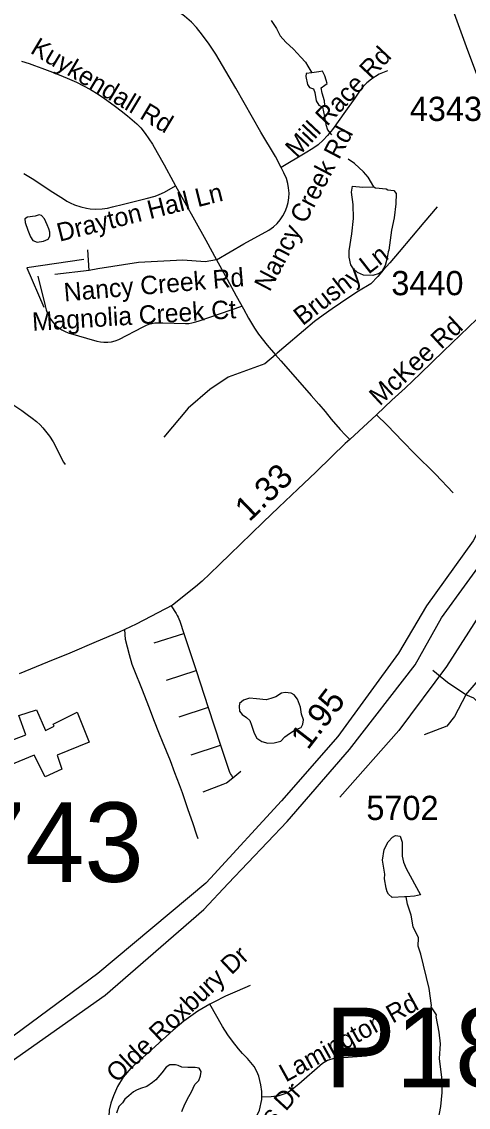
# Model space of a CAD drawing. Extents: x 1383679 to 1536984, y 460658 to 651027.
# Drawn here: x 1474832 to 1477133, y 482475 to 488075 of the extents above; entities that cross this region are included whole.
import ezdxf

# ---------------------------------------------------------------- set-up
doc = ezdxf.new("R2010")
doc.units = 0
for name, color, linetype in [('Exist Cultural Warehouse Building Footprint', 7, 'Continuous'), ('Exist Hydrographic Misc Water Feature', 7, 'Continuous'), ('Exist Road Non-System Type 51', 7, 'Continuous'), ('Exist Road Non-System Type 51 Label', 7, 'Continuous'), ('Exist Road Primary Interstate Divided Center Attributed', 7, 'Continuous'), ('Exist Road Primary US Service Attributed', 7, 'Continuous'), ('Exist Road Secondary Mileage Hundredths English Label', 7, 'Continuous'), ('Exist Road Secondary Structure Pipe Number Label', 7, 'Continuous'), ('Exist Road Secondary Structure Standard Bridge Number Label', 7, 'Continuous'), ('Exist Road Secondary Type 51 Attributed', 7, 'Continuous'), ('Exist Road Secondary Type 51 Label', 7, 'Continuous'), ('Exist Road Secondary Type 51 Number Label', 7, 'Continuous')]:
    doc.layers.add(name, color=color, linetype=linetype)

msp = doc.modelspace()

# ---------------------------------------------------------------- linework, layer by layer
at = {"layer": 'Exist Cultural Warehouse Building Footprint'}
msp.add_lwpolyline([(1474816.7, 484496.7), (1474907.1, 484526.5), (1474953.2, 484419), (1474999.2, 484442.1), (1474994.1, 484452), (1475116.9, 484513.3), (1475178.3, 484359.4), (1475014.6, 484291.6), (1475038.4, 484220.4), (1474951.5, 484180.7), (1474895.2, 484291.6), (1474767.3, 484238.6), (1474722.9, 484346.2), (1474852.5, 484397.5), (1474816.7, 484496.7)], dxfattribs=at)
at = {"layer": 'Exist Hydrographic Misc Water Feature'}
for points in [[(1476116.7, 488081.6), (1476144, 488040.8), (1476163.4, 488002.7), (1476192.8, 487970.1), (1476232.2, 487933.2), (1476269.4, 487892.3), (1476293, 487866.3), (1476306.6, 487845.6), (1476325.9, 487811.5)], [(1476325.9, 487811.5), (1476297.8, 487808), (1476295.5, 487792.4), (1476304.9, 487752), (1476314.5, 487735.4), (1476334.4, 487729.3), (1476342.1, 487709.4), (1476349.3, 487667.4), (1476362.9, 487645), (1476380.7, 487634.8)], [(1476380.7, 487634.8), (1476392.9, 487644.4), (1476391.3, 487666.6), (1476380, 487706.2), (1476374.6, 487735), (1476392.7, 487748.6), (1476405, 487755.8), (1476401.2, 487773.9), (1476393.8, 487796.2), (1476382.1, 487820.2), (1476362, 487816.5), (1476325.9, 487811.5)], [(1476380.7, 487634.8), (1476391.8, 487586.2), (1476399.1, 487545.8), (1476406.6, 487517.7), (1476418.4, 487501.9), (1476428.1, 487491.9)], [(1476646.1, 487223.1), (1476616.8, 487272.8), (1476593.3, 487301.2), (1476546.1, 487344.2), (1476513.6, 487366.8)], [(1476646.1, 487223.1), (1476653.8, 487218), (1476709.6, 487212.9), (1476717.5, 487208.8), (1476749.4, 487204.1), (1476761.2, 487189.9), (1476760.2, 487135.9), (1476750.8, 487064.1), (1476737.6, 487000.4), (1476723.6, 486896.6), (1476719.5, 486888.7), (1476714.9, 486856.9), (1476704.1, 486817), (1476687.5, 486787.4), (1476673.2, 486775.7), (1476641.2, 486766.3), (1476593.2, 486767.2), (1476561.4, 486781.9), (1476541.8, 486800.3), (1476528.2, 486820.5), (1476518.9, 486860.7), (1476519.6, 486892.7), (1476533.2, 486980.4), (1476540.7, 487060.3), (1476540.1, 487132.3), (1476531.4, 487196.4), (1476536.5, 487226.8), (1476589.8, 487221.3), (1476646.1, 487223.1)], [(1474899.9, 487072.9), (1474861.7, 487066.3), (1474847.6, 487058.4), (1474849.2, 487040.3), (1474862.4, 486999.8), (1474876, 486965.9), (1474889.5, 486947.6), (1474911.3, 486939), (1474943.5, 486944.1), (1474967.7, 486954.3), (1474976, 486969.7), (1474976.3, 486990.2), (1474970.6, 487007.5), (1474963, 487028.2), (1474949.6, 487058), (1474934, 487076.4), (1474921.9, 487079.1), (1474899.9, 487072.9)], [(1476115, 484584.3), (1476090.8, 484576.5), (1476040.9, 484583.3), (1476004.9, 484585.6), (1475974.7, 484576.4), (1475954.4, 484558.7), (1475952.2, 484543.2), (1475953.6, 484518.5), (1475967.4, 484501.1), (1475989.1, 484485.8), (1476006.8, 484469.9), (1476016.4, 484445.9), (1476029.6, 484405.4), (1476043.1, 484378.9), (1476068.9, 484362.8), (1476100.6, 484353.9), (1476132.8, 484355.7), (1476167, 484363.3), (1476187.4, 484386.6), (1476211.7, 484404.2), (1476240, 484421.7), (1476272.3, 484435), (1476280.6, 484451.2), (1476283, 484475), (1476273.6, 484503.1), (1476268.3, 484539.3), (1476253, 484581.4), (1476235.4, 484603.9), (1476219.6, 484612.5), (1476189.5, 484614.8), (1476169.4, 484611), (1476141.1, 484593.5), (1476115, 484584.3)], [(1476811.8, 483560.7), (1476804, 483561.2), (1476739.9, 483558.5), (1476722.3, 483574.8), (1476714.5, 483587), (1476708.8, 483605.1), (1476701.8, 483653.2), (1476702.2, 483677.2), (1476691.5, 483749.4), (1476698.6, 483805.3), (1476719.4, 483844.9), (1476741.8, 483868.4), (1476758, 483878.1), (1476781.9, 483873.7), (1476791.4, 483843.5), (1476792, 483771.4), (1476799.4, 483739.3), (1476812.8, 483707), (1476886, 483570.8), (1476856.1, 483564.2), (1476811.8, 483560.7)], [(1476978, 482407.8), (1476991.3, 482479.6), (1476998.7, 482551.4), (1476997.9, 482615.4), (1476984.1, 482727.7), (1476989.5, 482803.6), (1476982.7, 482863.7), (1476967.3, 482943.4), (1476968.3, 482952), (1476941.1, 482994.5), (1476943.3, 483000.5), (1476930.9, 483088.7), (1476888.3, 483265.6), (1476875.1, 483305.8), (1476875.9, 483349.8), (1476849, 483406.3), (1476838.1, 483466.5), (1476819.2, 483522.9), (1476811.8, 483560.7)], [(1475655.9, 482453.4), (1475672.6, 482490.8), (1475693.3, 482530.6), (1475705.7, 482554.9), (1475724.4, 482592.3), (1475744.8, 482614), (1475753.3, 482637.7), (1475755.6, 482659.8), (1475746, 482678), (1475726, 482680), (1475688, 482680.8), (1475656, 482683.1), (1475638.1, 482691.7), (1475624.2, 482694.4), (1475594.2, 482695), (1475576, 482683.1), (1475553.5, 482653.2), (1475522.8, 482617.7), (1475504.6, 482602.5), (1475476.2, 482582.5), (1475443.9, 482571.7), (1475423.8, 482563.9), (1475407.6, 482556)], [(1475407.6, 482556), (1475383.3, 482534.4), (1475362.9, 482516.7), (1475350.6, 482498.9), (1475332.2, 482479.6), (1475319.5, 482445.4)]]:
    msp.add_lwpolyline(points, dxfattribs=at)
at = {"layer": 'Exist Road Non-System Type 51'}
for p, q in [((1475514.6, 484870.5), (1475666.9, 484919.9)), ((1475666.9, 484919.9), (1475730, 484728.1)), ((1475577.2, 484678.9), (1475730, 484728.1)), ((1475730, 484728.1), (1475792.9, 484537)), ((1475792.9, 484537), (1475640.6, 484487.3)), ((1475792.9, 484537), (1475856.5, 484343.4)), ((1475703.9, 484294.2), (1475856.5, 484343.4)), ((1475920.1, 484175.7), (1475960.9, 484208.6))]:
    msp.add_line(p, q, dxfattribs=at)
for points in [[(1476548.6, 489496.4), (1476848.7, 488700.9), (1477121.6, 487947.3)], [(1476167.7, 487323.1), (1476139, 487379.6), (1476063.9, 487505.6), (1475935.1, 487733), (1475831.6, 487907.1), (1475798.1, 487959), (1475763.5, 488006.8), (1475732, 488046.2), (1475705.7, 488073.2), (1475669.6, 488103.2), (1475619.6, 488141.8), (1475573.1, 488181.6), (1475542.8, 488206.7), (1475522.4, 488228.6), (1475498.8, 488261.3), (1475476.5, 488302), (1475462.3, 488344.1), (1475453.3, 488389), (1475451.7, 488429), (1475452.1, 488455.8)], [(1474829.5, 487872.7), (1474869.6, 487860), (1474898, 487849.2), (1474934.3, 487835.9), (1474975.5, 487819.7), (1475024.2, 487801.3), (1475065.2, 487783.5), (1475113.2, 487763.8), (1475150.6, 487745.3), (1475186.7, 487724.9), (1475225.7, 487700.8), (1475258.8, 487678.7), (1475288.5, 487657.5), (1475315.4, 487638.6), (1475344.4, 487616.5), (1475377.3, 487589.7), (1475401.2, 487569.2), (1475423.9, 487548.5), (1475444.9, 487527.2), (1475467.9, 487498.8), (1475487.3, 487470.5), (1475504.9, 487443.4), (1475530.1, 487401.5), (1475565.9, 487336.6), (1475611.7, 487250.5), (1475623.4, 487229.6)], [(1476715.7, 487822.6), (1476674, 487805.3), (1476654.3, 487792.9), (1476633.8, 487779), (1476609.9, 487759.6), (1476590.4, 487740.4), (1476572.3, 487717), (1476547.3, 487681.1), (1476499.7, 487614.4), (1476461.9, 487560.3), (1476433.7, 487519.8), (1476408, 487489.2), (1476384.1, 487463.7), (1476358.7, 487440.5), (1476331, 487420.8), (1476291.5, 487397), (1476167.7, 487323.1)], [(1475836, 486846.5), (1475975.6, 486928.9), (1476104.5, 487000.1), (1476129.1, 487016.8), (1476147.3, 487034.8), (1476162.9, 487053.3), (1476177.5, 487074.4), (1476189.1, 487095.6), (1476198.2, 487118.9), (1476205.3, 487143.4), (1476208.8, 487167.6), (1476209.3, 487190.3), (1476207, 487217.8), (1476202.8, 487240.1), (1476195.8, 487267.2), (1476182, 487295.1), (1476167.7, 487323.1)], [(1474842.8, 487292.9), (1474893.7, 487261.1), (1474978.9, 487205.4), (1475046.3, 487161.3), (1475063.3, 487149.1), (1475081.2, 487140.5), (1475104.2, 487131.4), (1475136, 487121.2), (1475164.9, 487113.9), (1475185, 487110.6), (1475212.5, 487107.7), (1475245.7, 487109.4), (1475272.7, 487113.1), (1475300.1, 487119.9), (1475356, 487133.9), (1475417.4, 487150), (1475472.7, 487162.9), (1475518.8, 487174.8), (1475539.4, 487184), (1475566.8, 487196.7), (1475623.4, 487229.6)], [(1475623.4, 487229.6), (1475672.1, 487142.3), (1475722.6, 487052.9), (1475779.6, 486948.8), (1475836, 486846.5)], [(1476972.3, 487120.9), (1476903.8, 487040.2), (1476776, 486888.3), (1476728.4, 486832.4), (1476694.4, 486793.3), (1476666.8, 486760.7), (1476630.3, 486723.8), (1476567.1, 486684.6), (1476516.9, 486653.1), (1476431, 486593.8), (1476384.1, 486561.1), (1476340.4, 486528.3), (1476283.8, 486480.8), (1476181.8, 486394.9), (1476148.4, 486364.8), (1476139.3, 486356.9)], [(1475178.3, 486791.5), (1475172.4, 486899.2)], [(1475151.4, 486848.4), (1474858.5, 486806.5), (1474945.2, 486603.1)], [(1475836, 486846.5), (1475776.1, 486836.4), (1475662.5, 486845.4), (1475432.4, 486833.4), (1475223.2, 486800.5), (1475178.3, 486791.5)], [(1475836, 486846.5), (1475852.8, 486816.2), (1475889.7, 486747.5), (1475937, 486661.5), (1475973.8, 486594), (1476000.2, 486545.7), (1476015, 486519.5), (1476031, 486494.8), (1476051.7, 486463.1), (1476096, 486406.7), (1476139.3, 486356.9)], [(1474914.6, 486763.1), (1474951.9, 486610.3), (1474958, 486588.8), (1474964.6, 486569.8), (1474972.8, 486552.7), (1474981.4, 486538.8), (1474992.8, 486523.7), (1475004.6, 486510.3), (1475021.9, 486495.5), (1475038, 486485.1), (1475055.1, 486476.5), (1475071.4, 486470.2), (1475218, 486427.9), (1475236.6, 486424.1), (1475254.6, 486422.2), (1475275.6, 486422.2), (1475294.2, 486423.6), (1475313.8, 486428.8), (1475332.4, 486436), (1475456.6, 486501.2), (1475470.4, 486508.8), (1475486.1, 486515.5), (1475501.9, 486519.3), (1475517.6, 486521.8), (1475536.6, 486522.7), (1475558.1, 486522.7), (1475674.8, 486518.8), (1475692.4, 486519.3), (1475707.6, 486521.2), (1475722.4, 486525.1), (1475741.4, 486530.8), (1475966.6, 486607.3)], [(1475178.3, 486791.5), (1475002, 486770.6)], [(1476139.3, 486356.9), (1476084, 486309.9), (1475895.7, 486241.1), (1475800, 486178.3), (1475689.4, 486082.5), (1475563.9, 485933)], [(1476139.3, 486356.9), (1476166.2, 486326), (1476253, 486228.7), (1476323.6, 486148), (1476363.1, 486102.8), (1476394.6, 486064.5), (1476426.5, 486025), (1476472.9, 485971.9), (1476498, 485944.8), (1476521.8, 485920.6)], [(1474785.1, 486100.7), (1474832.1, 486069.5), (1474859.3, 486049.3), (1474885.4, 486029.6), (1474907.5, 486012.4), (1474926.7, 485995.8), (1474940, 485980.7), (1474954.8, 485963), (1474974.2, 485937.4), (1474993.3, 485907.7), (1475010, 485875.3), (1475030.6, 485831.7), (1475046.5, 485803.3), (1475054.9, 485790.7)], [(1476659.8, 486047.5), (1476714.6, 485994.2), (1476795.9, 485909.8), (1476856.4, 485847.7), (1476963, 485742), (1477054.8, 485644.7)], [(1477120.2, 484603.1), (1477205.5, 484702), (1477295.3, 484787.4), (1477407.6, 484976.2), (1477573.8, 485322.3)], [(1475601.4, 485062), (1475627.5, 485022.2), (1475633, 485012.8), (1475637.8, 485004.5), (1475641.6, 484995), (1475646, 484983.6), (1475666.9, 484919.9)], [(1475741.4, 483859.5), (1475734.6, 483879.1), (1475713.3, 483942), (1475688.4, 484010.6), (1475659.9, 484097.8), (1475644.4, 484139.4), (1475620.6, 484200.4), (1475597.4, 484262.4), (1475557.1, 484362.1), (1475541.1, 484400.4), (1475513, 484474), (1475490.3, 484534.1), (1475450.7, 484636.5), (1475414.8, 484725.1), (1475400.3, 484759.5), (1475386.3, 484809.9), (1475366, 484889), (1475363.2, 484940.2)], [(1477120.2, 484603.1), (1477025.9, 484666.1), (1476949.5, 484729)], [(1477120.2, 484603.1), (1477061.8, 484490.7), (1477021.4, 484441.3), (1476904.6, 484396.3)], [(1477385.1, 484252.5), (1477308.8, 484360.4), (1477268.4, 484468.3), (1477232.4, 484513.2), (1477160.6, 484585.1), (1477120.2, 484603.1)], [(1475856.5, 484343.4), (1475900.6, 484209.2), (1475904.1, 484200.6), (1475908, 484193.9), (1475912, 484187.7), (1475920.1, 484175.7)], [(1475767.2, 484102.6), (1475869.6, 484142), (1475878.9, 484145.6), (1475886.2, 484149.8), (1475894.2, 484155), (1475904.6, 484163.2), (1475920.1, 484175.7)], [(1476008.9, 483103), (1475942.3, 483074.7), (1475882.4, 483048.7), (1475821.6, 483018.5), (1475801.1, 483006.7)], [(1475801.1, 483006.7), (1475738.6, 482970.7), (1475667.3, 482919.6), (1475612.6, 482873.2), (1475501.7, 482774), (1475393.1, 482676.5), (1475355, 482631.3), (1475325.3, 482582.5), (1475304.1, 482534.8), (1475291.1, 482496.5), (1475282.7, 482461.4), (1475278.3, 482394.9), (1475279.2, 482345.7), (1475285.8, 482306.5), (1475298, 482262.5), (1475307, 482239.4), (1475324.3, 482203.9), (1475344.1, 482168.8), (1475363.8, 482139.6), (1475404.3, 482092.3), (1475527.5, 481953.6)], [(1476068.9, 482527.3), (1476068.9, 482557), (1476064, 482591.9), (1476053.3, 482636.1), (1476043.9, 482660.8), (1476029.4, 482686.1), (1475994.7, 482726.9), (1475969.2, 482753), (1475948.5, 482777.3), (1475918.5, 482815.8), (1475892.8, 482849.4), (1475866.5, 482892.3), (1475801.1, 483006.7)], [(1476608.5, 482740), (1476441.4, 482727.2), (1476423.2, 482722.5), (1476407.2, 482716.3), (1476381.2, 482701.5), (1476259, 482594.2), (1476217.1, 482560), (1476203.2, 482551.9), (1476186.6, 482544.7), (1476156.9, 482534.9), (1476117.6, 482529.7), (1476068.9, 482527.3)], [(1475527.5, 481953.6), (1475528.1, 481954.1), (1475681.5, 482091.6), (1475841.3, 482230.5), (1475908.2, 482288.9), (1475972.5, 482343.8), (1476005.2, 482375), (1476021, 482394.4), (1476041.4, 482427.1), (1476057, 482461), (1476068.9, 482516.5), (1476068.9, 482527.3)]]:
    msp.add_lwpolyline(points, dxfattribs=at)
at = {"layer": 'Exist Road Primary Interstate Divided Center Attributed'}
for points in [[(1478263.9, 487327.6), (1478091.1, 487053.6), (1477843.8, 486632.5), (1477573.8, 486186.8), (1477158.4, 485397.8), (1476917.5, 485062.6), (1476772.5, 484817.9), (1476459.8, 484388.3), (1476169.8, 484055.5), (1475804.2, 483657.1), (1475780.7, 483631.7), (1475223.3, 483165.5), (1474705.9, 482784.3), (1474161.1, 482455.8)], [(1474236.8, 482394.5), (1474381.8, 482474.2), (1474716.7, 482670.9), (1475262.3, 483054.1), (1475770.7, 483496), (1475895.8, 483629.7), (1476199.4, 483949.9), (1476520.8, 484320.6), (1476858.5, 484757.3), (1476994.3, 485000), (1477258.4, 485364.4), (1477673.4, 486152.8), (1477898.4, 486509.5), (1478215.6, 487063), (1478372, 487350.4)]]:
    msp.add_lwpolyline(points, dxfattribs=at)
at = {"layer": 'Exist Road Primary US Service Attributed'}
msp.add_lwpolyline([(1478864.4, 486965.7), (1478820.4, 486953.5), (1478771.3, 486939), (1478710, 486921.3), (1478649.1, 486901.3), (1478604.7, 486885.2), (1478553.8, 486863.8), (1478500.5, 486842.4), (1478430.3, 486811.8), (1478361.6, 486781.5), (1478290.6, 486752.3), (1478183.3, 486672.5), (1478082.9, 486596.8), (1477720.5, 485980.1), (1477274.4, 485147.1), (1477020.7, 484749.5), (1476775.4, 484419.6), (1476471.4, 484075.5)], dxfattribs=at)
at = {"layer": 'Exist Road Secondary Type 51 Attributed'}
for points in [[(1477121.6, 487947.3), (1477169.9, 487819.2), (1477190.5, 487769.5), (1477217, 487720.4), (1477296.6, 487588.1), (1477319.8, 487546.4), (1477342.8, 487499.9), (1477359, 487462.5), (1477409.5, 487326.5)], [(1477177, 486541), (1477005.4, 486375.7), (1476885.9, 486260.3), (1476807, 486185.4), (1476739, 486122.4), (1476662.3, 486049.8), (1476659.8, 486047.5), (1476569.2, 485963.2), (1476521.8, 485920.6), (1476498.3, 485899.4), (1476429.4, 485831.7), (1476346.3, 485751.5), (1476254.6, 485664.3), (1476157.2, 485570.7), (1476076.4, 485494), (1476015.4, 485435.3), (1475959.3, 485380), (1475904.9, 485328.4), (1475851, 485276.1), (1475800.3, 485226.7), (1475760.8, 485188.9), (1475727.8, 485160.1), (1475607.8, 485066), (1475607.7, 485065.9), (1475421.8, 484967.2), (1475363.2, 484940.2), (1475333.5, 484926.4), (1475214.8, 484875.9), (1475080, 484818.1), (1474964.8, 484770.8), (1474818.7, 484711.6)]]:
    msp.add_lwpolyline(points, dxfattribs=at)

# ---------------------------------------------------------------- texts
at = {"layer": 'Exist Road Non-System Type 51 Label'}
for s, rotation, p in [('Kuykendall Rd', 329.1051, (1474870.6, 487917)), ('Mill Race Rd', 46.7903, (1476249.6, 487367.9)), ('Nancy Creek Rd', 62.2778, (1476108.8, 486678.3)), ('Drayton Hall Ln', 14.0802, (1475026.2, 486939.9)), ('Brushy Ln', 38.0301, (1476279.2, 486504.3)), ('Nancy Creek Rd', 4.8907, (1475052.3, 486632.2)), ('Magnolia Creek Ct', 3.6016, (1474887.9, 486480)), ('Olde Roxbury Dr', 43.3628, (1475321.6, 482597.6)), ('Lamington Rd', 28.8808, (1476192.2, 482602.6)), ('Chestnut Hills Dr', 47.5635, (1475638.9, 481847))]:
    msp.add_text(s, height=95, rotation=rotation, dxfattribs=at).set_placement(p)
at = {"layer": 'Exist Road Secondary Mileage Hundredths English Label'}
for s, rotation, p in [('1.33', 43.8724, (1476003.7, 485491.4)), ('1.95', 52.2876, (1476305.9, 484314.6))]:
    msp.add_text(s, height=125, rotation=rotation, dxfattribs=at).set_placement(p)
at = {"layer": 'Exist Road Secondary Structure Pipe Number Label'}
msp.add_text('P184', height=410.1, dxfattribs=at).set_placement((1476393.6, 482578.9))
at = {"layer": 'Exist Road Secondary Structure Standard Bridge Number Label'}
msp.add_text('743', height=410.1, dxfattribs=at).set_placement((1474544.8, 483638.3))
at = {"layer": 'Exist Road Secondary Type 51 Label'}
msp.add_text('McKee Rd', height=95, rotation=42.7099, dxfattribs=at).set_placement((1476676.4, 486089.7))
at = {"layer": 'Exist Road Secondary Type 51 Number Label'}
for s, p in [('4343', (1476831.4, 487563.4)), ('3440', (1476736.2, 486664.5)), ('5702', (1476607.6, 483957.3))]:
    msp.add_text(s, height=125, dxfattribs=at).set_placement(p)

doc.saveas('drawing.dxf')
